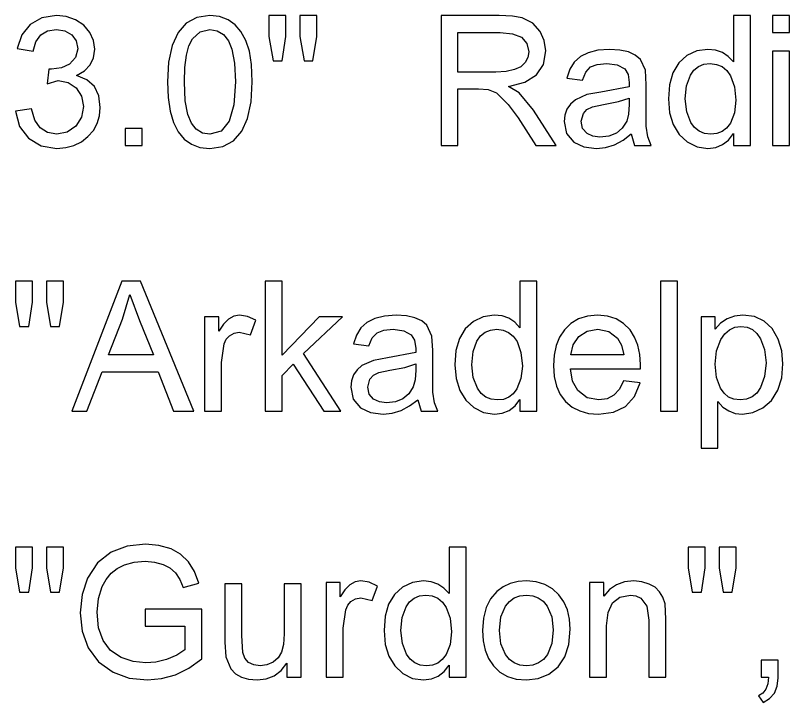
# Model space of a CAD drawing. Extents: x 1001568 to 1002149, y 1840825 to 1841423.
# Drawn here: x 1002008.015 to 1002009.956, y 1841258.962 to 1841260.685 of the extents above; entities that cross this region are included whole.
import ezdxf

# ---------------------------------------------------------------- set-up
doc = ezdxf.new("R2010")
doc.units = 0
doc.layers.add('SIGNS', color=7, linetype='Continuous')

msp = doc.modelspace()

# ---------------------------------------------------------------- linework, layer by layer
at = {"layer": 'SIGNS'}
for points in [[(1002008.0147, 1841260.445), (1002008.025, 1841260.4065), (1002008.0474, 1841260.3768), (1002008.0791, 1841260.3579), (1002008.118, 1841260.3516), (1002008.1407, 1841260.3535), (1002008.1614, 1841260.3591), (1002008.1799, 1841260.3683), (1002008.1965, 1841260.3813), (1002008.2099, 1841260.3968), (1002008.2197, 1841260.4141), (1002008.2254, 1841260.433), (1002008.2274, 1841260.4537), (1002008.2237, 1841260.4834), (1002008.2125, 1841260.5068), (1002008.1939, 1841260.5236), (1002008.1678, 1841260.5341), (1002008.1877, 1841260.5458), (1002008.2018, 1841260.5609), (1002008.2104, 1841260.5789), (1002008.2133, 1841260.6001), (1002008.2101, 1841260.6218), (1002008.2012, 1841260.6421), (1002008.1858, 1841260.6604), (1002008.1649, 1841260.6743), (1002008.1419, 1841260.6824), (1002008.1173, 1841260.6849), (1002008.081, 1841260.6792), (1002008.0517, 1841260.6626), (1002008.0304, 1841260.6365), (1002008.0187, 1841260.6023), (1002008.0587, 1841260.5953), (1002008.0658, 1841260.6191), (1002008.0779, 1841260.636), (1002008.0952, 1841260.6461), (1002008.1174, 1841260.6495), (1002008.1384, 1841260.646), (1002008.1557, 1841260.6362), (1002008.1671, 1841260.6209), (1002008.1707, 1841260.6014), (1002008.1654, 1841260.5791), (1002008.1502, 1841260.5626), (1002008.1298, 1841260.5533), (1002008.1048, 1841260.5502), (1002008.0984, 1841260.5502), (1002008.0939, 1841260.5136), (1002008.1218, 1841260.5218), (1002008.1468, 1841260.5171), (1002008.1671, 1841260.5034), (1002008.1805, 1841260.4826), (1002008.1849, 1841260.4568), (1002008.1799, 1841260.4296), (1002008.1656, 1841260.4071), (1002008.1441, 1841260.3919), (1002008.1181, 1841260.3871), (1002008.0948, 1841260.391), (1002008.0765, 1841260.403), (1002008.063, 1841260.4227), (1002008.0546, 1841260.4504)], [(1002008.6605, 1841260.5714), (1002008.6833, 1841260.5714), (1002008.6926, 1841260.6324), (1002008.6926, 1841260.6849), (1002008.65, 1841260.6849), (1002008.65, 1841260.6324)], [(1002008.7383, 1841260.5714), (1002008.7606, 1841260.5714), (1002008.7706, 1841260.6324), (1002008.7706, 1841260.6849), (1002008.7281, 1841260.6849), (1002008.7281, 1841260.6324)], [(1002009.9131, 1841260.6423), (1002009.9557, 1841260.6423), (1002009.9557, 1841260.6849), (1002009.9131, 1841260.6849)], [(1002009.9131, 1841260.3587), (1002009.9557, 1841260.3587), (1002009.9557, 1841260.5957), (1002009.9131, 1841260.5957)], [(1002008.2901, 1841260.3587), (1002008.3327, 1841260.3587), (1002008.3327, 1841260.4012), (1002008.2901, 1841260.4012)], [(1002008.0251, 1841259.9048), (1002008.0479, 1841259.9048), (1002008.0572, 1841259.9657), (1002008.0572, 1841260.0182), (1002008.0147, 1841260.0182), (1002008.0147, 1841259.9657)], [(1002008.1029, 1841259.9048), (1002008.1253, 1841259.9048), (1002008.1352, 1841259.9657), (1002008.1352, 1841260.0182), (1002008.0927, 1841260.0182), (1002008.0927, 1841259.9657)], [(1002008.6411, 1841259.692), (1002008.6836, 1841259.692), (1002008.6836, 1841259.7815), (1002008.7113, 1841259.8105), (1002008.7879, 1841259.692), (1002008.8302, 1841259.692), (1002008.7367, 1841259.8367), (1002008.8351, 1841259.929), (1002008.7762, 1841259.929), (1002008.6836, 1841259.8326), (1002008.6836, 1841260.0182), (1002008.6411, 1841260.0182)], [(1002009.6321, 1841259.692), (1002009.6747, 1841259.692), (1002009.6747, 1841260.0182), (1002009.6321, 1841260.0182)], [(1002008.4889, 1841259.692), (1002008.5314, 1841259.692), (1002008.5314, 1841259.8147), (1002008.5379, 1841259.861), (1002008.5433, 1841259.8726), (1002008.5511, 1841259.8815), (1002008.5629, 1841259.8883), (1002008.5755, 1841259.8906), (1002008.6041, 1841259.8842), (1002008.6176, 1841259.9205), (1002008.5965, 1841259.9299), (1002008.5761, 1841259.9332), (1002008.5619, 1841259.9306), (1002008.5486, 1841259.9231), (1002008.5359, 1841259.9105), (1002008.5243, 1841259.8931), (1002008.5243, 1841259.929), (1002008.4889, 1841259.929)], [(1002008.34, 1841259.153), (1002008.4393, 1841259.153), (1002008.4393, 1841259.0938), (1002008.4192, 1841259.0803), (1002008.3936, 1841259.0697), (1002008.367, 1841259.0629), (1002008.3419, 1841259.0608), (1002008.3098, 1841259.0643), (1002008.2795, 1841259.0746), (1002008.253, 1841259.0924), (1002008.2342, 1841259.1173), (1002008.223, 1841259.1493), (1002008.2195, 1841259.1886), (1002008.2227, 1841259.2223), (1002008.2321, 1841259.2526), (1002008.2418, 1841259.2705), (1002008.2545, 1841259.2857), (1002008.2698, 1841259.2978), (1002008.2881, 1841259.3073), (1002008.3121, 1841259.3139), (1002008.3398, 1841259.3161), (1002008.3635, 1841259.314), (1002008.3852, 1841259.308), (1002008.4018, 1841259.299), (1002008.4157, 1841259.2865), (1002008.4268, 1841259.2702), (1002008.4352, 1841259.2503), (1002008.4745, 1841259.261), (1002008.4637, 1841259.2905), (1002008.4485, 1841259.3148), (1002008.4288, 1841259.3335), (1002008.4048, 1841259.3471), (1002008.3742, 1841259.3557), (1002008.3407, 1841259.3587), (1002008.2946, 1841259.3536), (1002008.2544, 1841259.3385), (1002008.2204, 1841259.3119), (1002008.1954, 1841259.2738), (1002008.1815, 1841259.2322), (1002008.1769, 1841259.1869), (1002008.1819, 1841259.1403), (1002008.1972, 1841259.099), (1002008.2231, 1841259.0634), (1002008.2593, 1841259.0375), (1002008.2997, 1841259.023), (1002008.3454, 1841259.0183), (1002008.3809, 1841259.0215), (1002008.4156, 1841259.0313), (1002008.4492, 1841259.0477), (1002008.4819, 1841259.0708), (1002008.4819, 1841259.1956), (1002008.34, 1841259.1956)], [(1002008.0251, 1841259.2381), (1002008.0479, 1841259.2381), (1002008.0572, 1841259.299), (1002008.0572, 1841259.3516), (1002008.0147, 1841259.3516), (1002008.0147, 1841259.299)], [(1002008.1029, 1841259.2381), (1002008.1253, 1841259.2381), (1002008.1352, 1841259.299), (1002008.1352, 1841259.3516), (1002008.0927, 1841259.3516), (1002008.0927, 1841259.299)], [(1002009.7118, 1841259.2381), (1002009.7346, 1841259.2381), (1002009.7439, 1841259.299), (1002009.7439, 1841259.3516), (1002009.7014, 1841259.3516), (1002009.7014, 1841259.299)], [(1002009.7896, 1841259.2381), (1002009.8119, 1841259.2381), (1002009.8219, 1841259.299), (1002009.8219, 1841259.3516), (1002009.7794, 1841259.3516), (1002009.7794, 1841259.299)], [(1002008.7937, 1841259.0254), (1002008.8362, 1841259.0254), (1002008.8362, 1841259.148), (1002008.8428, 1841259.1943), (1002008.8481, 1841259.206), (1002008.856, 1841259.2149), (1002008.8677, 1841259.2216), (1002008.8803, 1841259.2239), (1002008.909, 1841259.2175), (1002008.9225, 1841259.2538), (1002008.9013, 1841259.2633), (1002008.8809, 1841259.2665), (1002008.8667, 1841259.2639), (1002008.8535, 1841259.2564), (1002008.8408, 1841259.2439), (1002008.8292, 1841259.2264), (1002008.8292, 1841259.2624), (1002008.7937, 1841259.2624)], [(1002009.4543, 1841259.0254), (1002009.4968, 1841259.0254), (1002009.4968, 1841259.1537), (1002009.5005, 1841259.1875), (1002009.5117, 1841259.2116), (1002009.5303, 1841259.2261), (1002009.5565, 1841259.231), (1002009.5706, 1841259.2291), (1002009.5829, 1841259.2237), (1002009.5981, 1841259.2032), (1002009.6032, 1841259.1682), (1002009.6032, 1841259.0254), (1002009.6458, 1841259.0254), (1002009.6458, 1841259.1703), (1002009.6435, 1841259.2092), (1002009.6382, 1841259.2257), (1002009.6299, 1841259.2396), (1002009.6185, 1841259.2505), (1002009.6041, 1841259.2587), (1002009.585, 1841259.2645), (1002009.565, 1841259.2665), (1002009.5418, 1841259.2639), (1002009.5215, 1841259.2568), (1002009.5041, 1841259.245), (1002009.4897, 1841259.2287), (1002009.4897, 1841259.2624), (1002009.4543, 1841259.2624)], [(1002008.6955, 1841259.0254), (1002008.731, 1841259.0254), (1002008.731, 1841259.2594), (1002008.6885, 1841259.2594), (1002008.6885, 1841259.1337), (1002008.6868, 1841259.1071), (1002008.682, 1841259.0877), (1002008.6735, 1841259.0734), (1002008.6607, 1841259.0626), (1002008.6451, 1841259.0558), (1002008.6286, 1841259.0537), (1002008.6121, 1841259.0559), (1002008.5993, 1841259.0622), (1002008.5899, 1841259.0726), (1002008.5844, 1841259.0873), (1002008.5821, 1841259.1293), (1002008.5821, 1841259.2594), (1002008.5395, 1841259.2594), (1002008.5395, 1841259.1133), (1002008.542, 1841259.076), (1002008.5543, 1841259.0462), (1002008.566, 1841259.0339), (1002008.5811, 1841259.0253), (1002008.5991, 1841259.0199), (1002008.6204, 1841259.0183), (1002008.6429, 1841259.0208), (1002008.663, 1841259.0287), (1002008.6805, 1841259.0418), (1002008.6955, 1841259.0601)], [(1002009.8849, 1841259.0254), (1002009.9033, 1841259.0254), (1002009.9012, 1841259.0086), (1002009.8963, 1841258.9952), (1002009.8884, 1841258.9852), (1002009.8778, 1841258.9785), (1002009.8892, 1841258.9616), (1002009.9058, 1841258.9714), (1002009.9178, 1841258.985), (1002009.925, 1841259.0024), (1002009.9274, 1841259.0238), (1002009.9274, 1841259.0679), (1002009.8849, 1841259.0679)]]:
    msp.add_lwpolyline(points, close=True, dxfattribs=at)
for points in [[(1002008.3959, 1841260.5181), (1002008.3975, 1841260.4789), (1002008.4025, 1841260.445), (1002008.4108, 1841260.4163), (1002008.4226, 1841260.3929), (1002008.4374, 1841260.3746), (1002008.4557, 1841260.3618), (1002008.4773, 1841260.3541), (1002008.5023, 1841260.3516), (1002008.5349, 1841260.3565), (1002008.5614, 1841260.3707), (1002008.5821, 1841260.3943), (1002008.5968, 1841260.4268), (1002008.6057, 1841260.468), (1002008.6086, 1841260.5181), (1002008.6067, 1841260.5618), (1002008.6013, 1841260.5951), (1002008.592, 1841260.6222), (1002008.5801, 1841260.6445), (1002008.5655, 1841260.6618), (1002008.5484, 1841260.6743), (1002008.5265, 1841260.6824), (1002008.5023, 1841260.6849), (1002008.4693, 1841260.6799), (1002008.4431, 1841260.6657), (1002008.4223, 1841260.6419), (1002008.4076, 1841260.6095), (1002008.3987, 1841260.5681), (1002008.3959, 1841260.5181)], [(1002009.0818, 1841260.3587), (1002009.1243, 1841260.3587), (1002009.1243, 1841260.5005), (1002009.1757, 1841260.5005), (1002009.2003, 1841260.4991), (1002009.2205, 1841260.491), (1002009.2503, 1841260.462), (1002009.275, 1841260.4285), (1002009.3197, 1841260.3587), (1002009.3701, 1841260.3587), (1002009.3133, 1841260.4474), (1002009.2774, 1841260.4909), (1002009.2512, 1841260.507), (1002009.292, 1841260.5175), (1002009.3211, 1841260.5357), (1002009.3385, 1841260.5619), (1002009.3442, 1841260.5959), (1002009.3406, 1841260.6218), (1002009.3305, 1841260.6451), (1002009.3116, 1841260.6659), (1002009.2853, 1841260.6789), (1002009.2606, 1841260.6834), (1002009.2273, 1841260.6849), (1002009.0818, 1841260.6849), (1002009.0818, 1841260.3587)], [(1002009.815, 1841260.3587), (1002009.8575, 1841260.3587), (1002009.8575, 1841260.6849), (1002009.815, 1841260.6849), (1002009.815, 1841260.5684), (1002009.8021, 1841260.5821), (1002009.7872, 1841260.5919), (1002009.7699, 1841260.5978), (1002009.7506, 1841260.5998), (1002009.723, 1841260.5959), (1002009.6985, 1841260.5844), (1002009.6778, 1841260.5657), (1002009.6633, 1841260.5413), (1002009.6545, 1841260.5112), (1002009.6518, 1841260.4755), (1002009.655, 1841260.4408), (1002009.6642, 1841260.4111), (1002009.6791, 1841260.3866), (1002009.6993, 1841260.3679), (1002009.7237, 1841260.3555), (1002009.7507, 1841260.3516), (1002009.7706, 1841260.3539), (1002009.788, 1841260.3609), (1002009.8028, 1841260.3724), (1002009.815, 1841260.3886), (1002009.815, 1841260.3587)], [(1002008.4384, 1841260.5182), (1002008.4396, 1841260.5547), (1002008.4434, 1841260.585), (1002008.4497, 1841260.6088), (1002008.4587, 1841260.6265), (1002008.4774, 1841260.6438), (1002008.5018, 1841260.6495), (1002008.5205, 1841260.6462), (1002008.5362, 1841260.6369), (1002008.5485, 1841260.6215), (1002008.5576, 1841260.6), (1002008.5639, 1841260.5654), (1002008.5661, 1841260.5182), (1002008.5621, 1841260.4606), (1002008.5501, 1841260.4196), (1002008.5302, 1841260.395), (1002008.5023, 1841260.3871), (1002008.4834, 1841260.3901), (1002008.468, 1841260.3995), (1002008.4557, 1841260.4148), (1002008.447, 1841260.4364), (1002008.4405, 1841260.4709), (1002008.4384, 1841260.5182)], [(1002009.1243, 1841260.5431), (1002009.1243, 1841260.6423), (1002009.23, 1841260.6423), (1002009.2613, 1841260.6392), (1002009.2837, 1841260.6302), (1002009.2971, 1841260.6149), (1002009.3016, 1841260.5936), (1002009.2994, 1841260.5795), (1002009.2927, 1841260.5666), (1002009.2818, 1841260.5562), (1002009.2659, 1841260.549), (1002009.2451, 1841260.5445), (1002009.2194, 1841260.5431), (1002009.1243, 1841260.5431)], [(1002009.5589, 1841260.3879), (1002009.5669, 1841260.3587), (1002009.6089, 1841260.3587), (1002009.6004, 1841260.3801), (1002009.5965, 1841260.4069), (1002009.5963, 1841260.4575), (1002009.5963, 1841260.5108), (1002009.5943, 1841260.5476), (1002009.5817, 1841260.5748), (1002009.5689, 1841260.5857), (1002009.5517, 1841260.5936), (1002009.5302, 1841260.5982), (1002009.5045, 1841260.5998), (1002009.4752, 1841260.5976), (1002009.4506, 1841260.5915), (1002009.4313, 1841260.5816), (1002009.416, 1841260.5679), (1002009.4046, 1841260.5499), (1002009.3974, 1841260.528), (1002009.4362, 1841260.5227), (1002009.4446, 1841260.5427), (1002009.4569, 1841260.5557), (1002009.4737, 1841260.5622), (1002009.4973, 1841260.5643), (1002009.5237, 1841260.5608), (1002009.5425, 1841260.5508), (1002009.5508, 1841260.5372), (1002009.5537, 1841260.5165), (1002009.5534, 1841260.5062), (1002009.4826, 1841260.4924), (1002009.4474, 1841260.4865), (1002009.4188, 1841260.4734), (1002009.4063, 1841260.4624), (1002009.3974, 1841260.4498), (1002009.3921, 1841260.4351), (1002009.3906, 1841260.4188), (1002009.3968, 1841260.3892), (1002009.4149, 1841260.3675), (1002009.44, 1841260.3555), (1002009.4716, 1841260.3516), (1002009.4945, 1841260.3539), (1002009.5168, 1841260.3608), (1002009.5382, 1841260.3721), (1002009.5589, 1841260.3879)], [(1002009.6944, 1841260.4756), (1002009.6975, 1841260.5085), (1002009.707, 1841260.5349), (1002009.716, 1841260.5477), (1002009.7273, 1841260.5569), (1002009.7408, 1841260.5625), (1002009.7566, 1841260.5643), (1002009.7725, 1841260.5623), (1002009.7865, 1841260.5566), (1002009.7982, 1841260.547), (1002009.8078, 1841260.5337), (1002009.8175, 1841260.5062), (1002009.8209, 1841260.4723), (1002009.8174, 1841260.4408), (1002009.8073, 1841260.415), (1002009.7979, 1841260.4026), (1002009.7867, 1841260.3939), (1002009.7734, 1841260.3886), (1002009.7582, 1841260.3871), (1002009.7426, 1841260.3889), (1002009.7292, 1841260.3945), (1002009.7178, 1841260.4037), (1002009.7084, 1841260.4165), (1002009.6979, 1841260.4432), (1002009.6944, 1841260.4756)], [(1002009.5537, 1841260.4776), (1002009.5537, 1841260.462), (1002009.552, 1841260.4375), (1002009.5473, 1841260.4198), (1002009.5363, 1841260.4024), (1002009.5215, 1841260.3899), (1002009.5028, 1841260.3824), (1002009.4803, 1841260.3799), (1002009.4624, 1841260.3822), (1002009.4479, 1841260.3888), (1002009.4367, 1841260.4018), (1002009.4331, 1841260.4194), (1002009.4387, 1841260.4393), (1002009.4477, 1841260.449), (1002009.4612, 1841260.456), (1002009.4889, 1841260.4616), (1002009.5266, 1841260.4689), (1002009.5537, 1841260.4776)], [(1002008.1557, 1841259.692), (1002008.1937, 1841259.692), (1002008.2319, 1841259.7913), (1002008.3722, 1841259.7913), (1002008.4113, 1841259.692), (1002008.4618, 1841259.692), (1002008.3279, 1841260.0182), (1002008.2813, 1841260.0182), (1002008.1557, 1841259.692)], [(1002009.2798, 1841259.692), (1002009.3223, 1841259.692), (1002009.3223, 1841260.0182), (1002009.2798, 1841260.0182), (1002009.2798, 1841259.9018), (1002009.2669, 1841259.9154), (1002009.252, 1841259.9253), (1002009.2347, 1841259.9312), (1002009.2154, 1841259.9332), (1002009.1878, 1841259.9292), (1002009.1633, 1841259.9177), (1002009.1426, 1841259.899), (1002009.1281, 1841259.8746), (1002009.1193, 1841259.8445), (1002009.1166, 1841259.8088), (1002009.1199, 1841259.7741), (1002009.129, 1841259.7444), (1002009.1439, 1841259.7199), (1002009.1641, 1841259.7012), (1002009.1885, 1841259.6889), (1002009.2155, 1841259.6849), (1002009.2355, 1841259.6873), (1002009.2528, 1841259.6942), (1002009.2676, 1841259.7057), (1002009.2798, 1841259.7219), (1002009.2798, 1841259.692)], [(1002008.2483, 1841259.8338), (1002008.2829, 1841259.9235), (1002008.3012, 1841259.9848), (1002008.3254, 1841259.9202), (1002008.361, 1841259.8338), (1002008.2483, 1841259.8338)], [(1002009.0237, 1841259.7212), (1002009.0317, 1841259.692), (1002009.0737, 1841259.692), (1002009.0652, 1841259.7134), (1002009.0613, 1841259.7402), (1002009.0611, 1841259.7909), (1002009.0611, 1841259.8442), (1002009.0591, 1841259.8809), (1002009.0465, 1841259.9081), (1002009.0337, 1841259.9191), (1002009.0165, 1841259.9269), (1002008.995, 1841259.9316), (1002008.9693, 1841259.9332), (1002008.94, 1841259.9309), (1002008.9154, 1841259.9248), (1002008.8961, 1841259.915), (1002008.8808, 1841259.9012), (1002008.8694, 1841259.8833), (1002008.8622, 1841259.8613), (1002008.901, 1841259.856), (1002008.9094, 1841259.8761), (1002008.9217, 1841259.889), (1002008.9385, 1841259.8956), (1002008.9621, 1841259.8977), (1002008.9885, 1841259.8941), (1002009.0073, 1841259.8842), (1002009.0156, 1841259.8705), (1002009.0185, 1841259.8498), (1002009.0182, 1841259.8395), (1002008.9474, 1841259.8258), (1002008.9122, 1841259.8198), (1002008.8836, 1841259.8067), (1002008.8711, 1841259.7957), (1002008.8622, 1841259.7831), (1002008.8569, 1841259.7685), (1002008.8554, 1841259.7522), (1002008.8616, 1841259.7226), (1002008.8797, 1841259.7009), (1002008.9048, 1841259.6889), (1002008.9364, 1841259.6849), (1002008.9593, 1841259.6873), (1002008.9816, 1841259.6941), (1002009.003, 1841259.7054), (1002009.0237, 1841259.7212)], [(1002009.5397, 1841259.7684), (1002009.5292, 1841259.7473), (1002009.5154, 1841259.7323), (1002009.4981, 1841259.7234), (1002009.4776, 1841259.7204), (1002009.4479, 1841259.7262), (1002009.4251, 1841259.744), (1002009.4118, 1841259.768), (1002009.4063, 1841259.7984), (1002009.582, 1841259.7984), (1002009.5823, 1841259.8091), (1002009.5806, 1841259.8347), (1002009.5756, 1841259.8579), (1002009.5673, 1841259.8784), (1002009.5557, 1841259.8966), (1002009.5396, 1841259.9125), (1002009.5208, 1841259.924), (1002009.499, 1841259.9308), (1002009.4745, 1841259.9332), (1002009.4491, 1841259.9308), (1002009.4268, 1841259.9238), (1002009.4074, 1841259.9123), (1002009.391, 1841259.8962), (1002009.379, 1841259.8779), (1002009.3705, 1841259.8569), (1002009.3654, 1841259.8332), (1002009.3637, 1841259.807), (1002009.3656, 1841259.7794), (1002009.3713, 1841259.7553), (1002009.3807, 1841259.7343), (1002009.3941, 1841259.7168), (1002009.4106, 1841259.7028), (1002009.4299, 1841259.6929), (1002009.4518, 1841259.6869), (1002009.4767, 1841259.6849), (1002009.5146, 1841259.6898), (1002009.5446, 1841259.7044), (1002009.5667, 1841259.7288), (1002009.581, 1841259.7632), (1002009.5397, 1841259.7684)], [(1002009.7337, 1841259.5999), (1002009.7762, 1841259.5999), (1002009.7762, 1841259.7166), (1002009.7888, 1841259.7026), (1002009.8032, 1841259.6928), (1002009.8194, 1841259.6869), (1002009.8375, 1841259.6849), (1002009.864, 1841259.6889), (1002009.8891, 1841259.7004), (1002009.9106, 1841259.7194), (1002009.9266, 1841259.7454), (1002009.9362, 1841259.7763), (1002009.9393, 1841259.8108), (1002009.9362, 1841259.8436), (1002009.9275, 1841259.8732), (1002009.9123, 1841259.8995), (1002009.8924, 1841259.9183), (1002009.8677, 1841259.9295), (1002009.8383, 1841259.9332), (1002009.8174, 1841259.9308), (1002009.799, 1841259.9243), (1002009.7829, 1841259.9133), (1002009.7691, 1841259.8982), (1002009.7691, 1841259.929), (1002009.7337, 1841259.929), (1002009.7337, 1841259.5999)], [(1002009.7691, 1841259.8105), (1002009.7726, 1841259.8436), (1002009.7835, 1841259.8724), (1002009.7933, 1841259.8866), (1002009.805, 1841259.8968), (1002009.8185, 1841259.9028), (1002009.8339, 1841259.9048), (1002009.8491, 1841259.9027), (1002009.8625, 1841259.897), (1002009.8738, 1841259.8874), (1002009.8832, 1841259.8742), (1002009.8933, 1841259.8468), (1002009.8968, 1841259.8138), (1002009.8933, 1841259.7797), (1002009.8832, 1841259.7516), (1002009.8736, 1841259.7378), (1002009.8619, 1841259.728), (1002009.848, 1841259.7221), (1002009.8322, 1841259.7204), (1002009.8164, 1841259.7223), (1002009.803, 1841259.7279), (1002009.7916, 1841259.7372), (1002009.7824, 1841259.7503), (1002009.7724, 1841259.777), (1002009.7691, 1841259.8105)], [(1002009.1592, 1841259.8089), (1002009.1623, 1841259.8418), (1002009.1719, 1841259.8682), (1002009.1808, 1841259.8811), (1002009.1921, 1841259.8903), (1002009.2056, 1841259.8958), (1002009.2214, 1841259.8977), (1002009.2373, 1841259.8957), (1002009.2513, 1841259.8899), (1002009.263, 1841259.8803), (1002009.2726, 1841259.867), (1002009.2823, 1841259.8395), (1002009.2857, 1841259.8056), (1002009.2822, 1841259.7741), (1002009.2721, 1841259.7483), (1002009.2627, 1841259.7359), (1002009.2515, 1841259.7273), (1002009.2382, 1841259.7219), (1002009.223, 1841259.7204), (1002009.2074, 1841259.7223), (1002009.194, 1841259.7278), (1002009.1826, 1841259.737), (1002009.1732, 1841259.7498), (1002009.1627, 1841259.7765), (1002009.1592, 1841259.8089)], [(1002009.4075, 1841259.8338), (1002009.4134, 1841259.859), (1002009.4271, 1841259.8793), (1002009.4483, 1841259.8931), (1002009.4749, 1841259.8977), (1002009.5026, 1841259.8921), (1002009.5246, 1841259.8759), (1002009.5346, 1841259.8583), (1002009.5399, 1841259.8338), (1002009.4075, 1841259.8338)], [(1002009.0185, 1841259.8109), (1002009.0185, 1841259.7954), (1002009.0168, 1841259.7708), (1002009.0121, 1841259.7532), (1002009.0011, 1841259.7357), (1002008.9863, 1841259.7232), (1002008.9676, 1841259.7157), (1002008.9451, 1841259.7133), (1002008.9272, 1841259.7155), (1002008.9127, 1841259.7221), (1002008.9015, 1841259.7351), (1002008.8979, 1841259.7527), (1002008.9035, 1841259.7727), (1002008.9125, 1841259.7823), (1002008.926, 1841259.7893), (1002008.9537, 1841259.795), (1002008.9914, 1841259.8023), (1002009.0185, 1841259.8109)], [(1002009.1019, 1841259.0254), (1002009.1445, 1841259.0254), (1002009.1445, 1841259.3516), (1002009.1019, 1841259.3516), (1002009.1019, 1841259.2351), (1002009.089, 1841259.2487), (1002009.0741, 1841259.2586), (1002009.0568, 1841259.2645), (1002009.0375, 1841259.2665), (1002009.0099, 1841259.2626), (1002008.9855, 1841259.2511), (1002008.9647, 1841259.2323), (1002008.9502, 1841259.208), (1002008.9415, 1841259.1778), (1002008.9388, 1841259.1421), (1002008.942, 1841259.1075), (1002008.9512, 1841259.0778), (1002008.966, 1841259.0533), (1002008.9862, 1841259.0346), (1002009.0106, 1841259.0222), (1002009.0377, 1841259.0183), (1002009.0576, 1841259.0206), (1002009.075, 1841259.0276), (1002009.0897, 1841259.0391), (1002009.1019, 1841259.0553), (1002009.1019, 1841259.0254)], [(1002009.1859, 1841259.1423), (1002009.1876, 1841259.116), (1002009.1926, 1841259.0925), (1002009.2011, 1841259.0717), (1002009.213, 1841259.0538), (1002009.229, 1841259.0381), (1002009.2483, 1841259.027), (1002009.2704, 1841259.0204), (1002009.2959, 1841259.0183), (1002009.3253, 1841259.0219), (1002009.3524, 1841259.0328), (1002009.3757, 1841259.051), (1002009.3924, 1841259.0759), (1002009.4023, 1841259.1073), (1002009.4057, 1841259.1457), (1002009.404, 1841259.1708), (1002009.3987, 1841259.1937), (1002009.3898, 1841259.214), (1002009.3775, 1841259.2318), (1002009.3611, 1841259.2469), (1002009.3421, 1841259.2577), (1002009.3203, 1841259.2642), (1002009.2959, 1841259.2665), (1002009.2748, 1841259.2648), (1002009.2555, 1841259.2598), (1002009.2379, 1841259.2515), (1002009.2221, 1841259.2401), (1002009.2062, 1841259.2219), (1002009.1949, 1841259.1996), (1002009.1881, 1841259.1731), (1002009.1859, 1841259.1423)], [(1002008.9813, 1841259.1423), (1002008.9844, 1841259.1752), (1002008.994, 1841259.2015), (1002009.0029, 1841259.2144), (1002009.0143, 1841259.2236), (1002009.0278, 1841259.2291), (1002009.0435, 1841259.231), (1002009.0595, 1841259.229), (1002009.0734, 1841259.2232), (1002009.0852, 1841259.2136), (1002009.0947, 1841259.2003), (1002009.1045, 1841259.1728), (1002009.1078, 1841259.1389), (1002009.1043, 1841259.1075), (1002009.0943, 1841259.0816), (1002009.0849, 1841259.0692), (1002009.0737, 1841259.0606), (1002009.0604, 1841259.0553), (1002009.0452, 1841259.0537), (1002009.0296, 1841259.0556), (1002009.0161, 1841259.0611), (1002009.0047, 1841259.0703), (1002008.9953, 1841259.0832), (1002008.9848, 1841259.1099), (1002008.9813, 1841259.1423)], [(1002009.2285, 1841259.1425), (1002009.2321, 1841259.1762), (1002009.2433, 1841259.2031), (1002009.2532, 1841259.2153), (1002009.2652, 1841259.224), (1002009.2794, 1841259.2293), (1002009.2959, 1841259.231), (1002009.3118, 1841259.2293), (1002009.3257, 1841259.2241), (1002009.3378, 1841259.2155), (1002009.3479, 1841259.2035), (1002009.3593, 1841259.1767), (1002009.3632, 1841259.1438), (1002009.3596, 1841259.1095), (1002009.3486, 1841259.0823), (1002009.3386, 1841259.0697), (1002009.3265, 1841259.0607), (1002009.3122, 1841259.0554), (1002009.2959, 1841259.0537), (1002009.2794, 1841259.0555), (1002009.2652, 1841259.0608), (1002009.2532, 1841259.0694), (1002009.2433, 1841259.0816), (1002009.2321, 1841259.1084), (1002009.2285, 1841259.1425)]]:
    msp.add_lwpolyline(points, dxfattribs=at)

doc.saveas('drawing.dxf')
